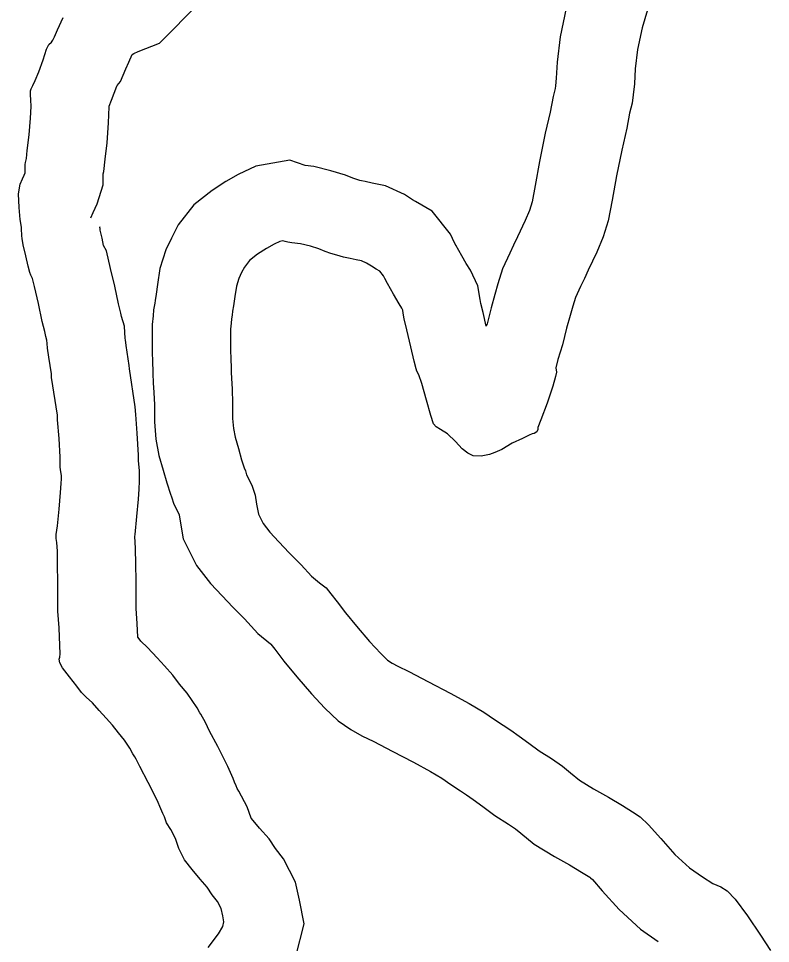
# Model space of a CAD drawing. Extents: x 1662474 to 1856135, y 779280 to 917889.
# Drawn here: x 1742326 to 1743047, y 797724 to 798611 of the extents above; entities that cross this region are included whole.
import ezdxf

# ---------------------------------------------------------------- set-up
doc = ezdxf.new("R2010")
doc.units = 0
doc.layers.add('Exist Hydrographic Lake Shore', color=7, linetype='Continuous')
doc.layers.add('Old_Level_44', color=7, linetype='Continuous')

msp = doc.modelspace()

# ---------------------------------------------------------------- linework, layer by layer
at = {"layer": 'Exist Hydrographic Lake Shore'}
for points in [[(1742929.38, 798618.88), (1742924.12, 798601.56), (1742919.62, 798580.81), (1742917.5, 798562.44), (1742916.75, 798548), (1742915.75, 798537.56), (1742914.62, 798529.38), (1742912.25, 798519.94), (1742909.62, 798505.5), (1742904.62, 798484.5), (1742899.62, 798459.81), (1742895.5, 798436.5), (1742891.5, 798416.81), (1742886.88, 798401.31), (1742880.75, 798386.62), (1742872.62, 798369.56), (1742869, 798361.69), (1742865.25, 798353.81), (1742860.38, 798343.31), (1742857.75, 798335.19), (1742855.38, 798326.25), (1742851.88, 798313.94), (1742847.75, 798297.88), (1742843.5, 798284), (1742841.62, 798276.12), (1742842, 798271.94), (1742841.12, 798267.75), (1742838.75, 798258.25), (1742833.25, 798242), (1742827.25, 798226), (1742824.38, 798218.88), (1742824.12, 798216.81), (1742823.25, 798214.69), (1742820.62, 798213.12), (1742818.88, 798212.62), (1742816, 798211.56), (1742809.62, 798208.12), (1742799.75, 798203.69), (1742789.75, 798197.88), (1742783.12, 798194.75), (1742777.88, 798192.94), (1742770, 798191.38), (1742762.38, 798191.62), (1742757.12, 798194.25), (1742751.62, 798198.44), (1742745.38, 798205.25), (1742737.75, 798212.62), (1742731.12, 798216.81), (1742726.75, 798219.44), (1742724.38, 798222.31), (1742721.75, 798230.44), (1742717.5, 798245.12), (1742713.12, 798260.88), (1742710.25, 798269.31), (1742708.38, 798272.69), (1742707.62, 798275.06), (1742705.75, 798282.44), (1742702.38, 798296.06), (1742698.62, 798312.31), (1742696.25, 798322.81), (1742695.25, 798328.38), (1742694.75, 798331.25), (1742693.88, 798333.06), (1742691.25, 798337.25), (1742686, 798346.44), (1742680.25, 798356.69)], [(1742328, 798451.94), (1742330.38, 798456.94), (1742332, 798460.38), (1742332.75, 798462.75), (1742332.75, 798465.88), (1742332.75, 798468), (1742333, 798470.62), (1742333.25, 798472.69), (1742334.12, 798476.38), (1742334.88, 798484.25), (1742336.75, 798499.19), (1742338, 798515.25), (1742338.5, 798526.25), (1742338.25, 798532.81), (1742338, 798537.56), (1742338, 798541.19), (1742338.75, 798543.31), (1742340.12, 798546.44), (1742342.5, 798551.19), (1742345.88, 798559.56), (1742350.12, 798570.88), (1742353.5, 798581.12), (1742355.62, 798585.81), (1742358, 798587.94), (1742359.5, 798589.75), (1742360.88, 798592.94), (1742364, 798599.75), (1742369.25, 798611.56)], [(1742329.38, 798410.75), (1742328.25, 798418.12), (1742327.25, 798429.69), (1742326.5, 798442.81), (1742328, 798451.94)], [(1742508.38, 797720.5), (1742518.12, 797733.62), (1742522.25, 797740.69), (1742523.38, 797745.19), (1742522.25, 797750.94), (1742520.75, 797758), (1742517.25, 797764.81), (1742512.25, 797771.12), (1742507.25, 797778.5), (1742500.5, 797786.12), (1742492.88, 797795.31), (1742485.5, 797804.75), (1742480.25, 797815.5), (1742476.88, 797825.19), (1742472.38, 797833.62), (1742468.5, 797840.19), (1742466.38, 797845.69), (1742464.75, 797849.06), (1742463, 797853.56), (1742459.25, 797861.94), (1742450.88, 797878.75), (1742442.75, 797894), (1742439.38, 797901.06), (1742438, 797903.44), (1742436.12, 797906.06), (1742433.25, 797911.56), (1742428, 797919.19), (1742422.25, 797926.25), (1742416.5, 797933.62), (1742410.5, 797940.44), (1742403.88, 797947.75), (1742397.38, 797954.88), (1742391.25, 797960.38), (1742386.88, 797964.81), (1742382.38, 797970.88), (1742375.25, 797980.06), (1742368.75, 797988.44), (1742366.12, 797993.44), (1742365.62, 797996.88), (1742366.12, 797998.69), (1742366.38, 798002.12), (1742366.12, 798010), (1742365.38, 798026.75), (1742364.25, 798042.81), (1742364.25, 798051.19), (1742364.25, 798054.62), (1742364.25, 798056.69), (1742364.25, 798059.56), (1742364.25, 798063.5), (1742364.25, 798071.69), (1742364, 798086.12), (1742363.75, 798100.25), (1742363.25, 798108.69), (1742362.75, 798112.31), (1742362.75, 798116.25), (1742363.75, 798124.69), (1742365.38, 798140.44), (1742366.62, 798156.44), (1742367.38, 798165.12), (1742367.62, 798169.56), (1742367.62, 798172.69), (1742367.12, 798176.38), (1742366.38, 798180.88), (1742366.38, 798190.31), (1742365.38, 798208.38), (1742364, 798226.25), (1742363.75, 798230.69), (1742358.25, 798266.69), (1742358, 798270.06), (1742355.62, 798286.06), (1742354.25, 798294.75), (1742354, 798299.19), (1742353.75, 798302.62), (1742352.75, 798306.06), (1742351.62, 798310.75), (1742349.25, 798320.5), (1742345.62, 798337.56), (1742341.75, 798353.81), (1742339.88, 798361.69), (1742338.25, 798364.81), (1742337.25, 798367.19), (1742335.62, 798373.25), (1742333.5, 798383.19), (1742330.88, 798393.69), (1742329.88, 798400), (1742329.62, 798402.38), (1742329.62, 798404.75), (1742329.38, 798407.06), (1742329.38, 798410.75)], [(1742680.25, 798356.69), (1742677.62, 798361.44), (1742676.38, 798364.06), (1742672.88, 798368.5), (1742669.25, 798370.62), (1742664.75, 798373.25), (1742660, 798376.38), (1742655.38, 798378.5), (1742650.12, 798379.5), (1742644.25, 798380.81), (1742638, 798381.88), (1742631.75, 798383.75), (1742626, 798385.56), (1742620.38, 798387.38), (1742614.38, 798390), (1742606.25, 798392.38), (1742596.75, 798394.75), (1742588.38, 798395.56), (1742584.5, 798396.31), (1742582.12, 798396.88), (1742580, 798397.62), (1742577.12, 798397.12), (1742571.62, 798394.5), (1742564.25, 798390.31), (1742555.62, 798384.75), (1742548, 798378.75), (1742543, 798372.44), (1742540.38, 798367.19), (1742537.75, 798361.69), (1742535.38, 798354.06), (1742533.88, 798344.38), (1742532.5, 798335.44), (1742531.75, 798330.19), (1742531.25, 798326.5), (1742530.62, 798322.81), (1742530.38, 798318.88), (1742529.62, 798312.88), (1742529.62, 798305.25), (1742529.62, 798293.94), (1742529.88, 798283.75), (1742530.38, 798276.94), (1742530.38, 798271.94), (1742530.62, 798265.62), (1742531.25, 798255.94), (1742531.75, 798241.75), (1742531.75, 798227.31), (1742532.5, 798217.88), (1742534.12, 798209.44), (1742537.25, 798198.69), (1742540.38, 798187.69), (1742542.75, 798180.31), (1742544, 798177.19), (1742545.12, 798173.5), (1742547.25, 798169.31), (1742550.38, 798162.5), (1742553.25, 798154.06), (1742554.75, 798145.44), (1742556.38, 798135.69), (1742560.88, 798126.75), (1742567.38, 798118.38), (1742576.12, 798109.19), (1742586, 798098.69), (1742597.38, 798087.12), (1742607.25, 798076.38), (1742615.12, 798070.06), (1742621.25, 798065.12), (1742626, 798059.56), (1742632, 798051.69), (1742639.88, 798041.19), (1742650.38, 798028.38), (1742663, 798013.94), (1742673.75, 798002.38), (1742680.25, 797996.06), (1742684.5, 797993.19), (1742690, 797990.06), (1742700.75, 797985.06), (1742719.38, 797975.06), (1742740.38, 797964.31), (1742758.5, 797954.31), (1742772.38, 797946.19), (1742782.62, 797939.12), (1742791, 797933.62), (1742798.38, 797928.88), (1742806.25, 797923.12), (1742815.75, 797916.31), (1742825.62, 797908.94), (1742837.25, 797901.56), (1742847.75, 797894.5), (1742855.62, 797887.94), (1742864.25, 797880.88), (1742877.62, 797872.69), (1742892.12, 797864.81), (1742905.25, 797856.69), (1742915.12, 797850.69), (1742922.25, 797845.69), (1742930.38, 797838.06), (1742942, 797824.94), (1742955.62, 797809.75), (1742969.5, 797796.88), (1742982.12, 797788.19)], [(1742982.12, 797788.19), (1742992.12, 797781.88), (1742999.62, 797778.75), (1743005.75, 797775.06), (1743013.38, 797766.94)], [(1743013.38, 797766.94), (1743025.12, 797750.94), (1743037.75, 797732.31), (1743047.25, 797717.62)]]:
    msp.add_lwpolyline(points, dxfattribs=at)
at = {"layer": 'Old_Level_44'}
for points in [[(1742395.75, 798419.76), (1742398.15, 798424.82), (1742401.98, 798432.93), (1742407.75, 798451.19), (1742407.75, 798461.8), (1742408.3, 798464.1), (1742409.43, 798476.02), (1742411.39, 798491.6), (1742412.87, 798510.64), (1742413.56, 798525.97), (1742413.53, 798526.8), (1742415.77, 798532.35), (1742420.88, 798545.95), (1742421.06, 798546.5), (1742424.12, 798550.19), (1742429.4, 798562.45), (1742432.36, 798568.88), (1742435.52, 798576), (1742437.15, 798577.02), (1742441.32, 798578.91), (1742461.64, 798587.14), (1742500.12, 798625.62)], [(1742851.47, 798620.42), (1742845.55, 798593.1), (1742842.72, 798568.7), (1742841.94, 798553.52), (1742841.24, 798546.25), (1742840.89, 798543.67), (1742838.91, 798535.82), (1742836.2, 798520.9), (1742831.37, 798500.63), (1742825.93, 798473.79), (1742821.81, 798450.5), (1742818.67, 798435.04), (1742816.13, 798426.54), (1742812.24, 798417.2), (1742804.7, 798401.37), (1742801.08, 798393.49), (1742797.38, 798385.73), (1742790.42, 798370.74), (1742785.77, 798356.36), (1742783.06, 798346.14), (1742779.47, 798333.52), (1742775.53, 798318.2), (1742774.8, 798315.78), (1742771.74, 798329.02), (1742769.77, 798337.73), (1742769.1, 798341.44), (1742766.85, 798354.42), (1742759.62, 798369.39), (1742755.61, 798375.79), (1742751.27, 798383.39), (1742745.66, 798393.38)], [(1742745.89, 798392.96), (1742744.36, 798395.73), (1742740.47, 798403.91), (1742723, 798426.05), (1742707.11, 798435.37), (1742704.28, 798437.02), (1742696.47, 798442.15), (1742678.38, 798450.47), (1742665.32, 798452.95), (1742658.72, 798454.43), (1742655.12, 798455.04), (1742653.8, 798455.44), (1742648.78, 798457.02), (1742646.97, 798457.6), (1742640.03, 798460.64), (1742625.87, 798464.78), (1742609.54, 798468.86), (1742601.22, 798469.67), (1742586.47, 798474.88), (1742554.12, 798469.25), (1742536.91, 798461.04), (1742525.38, 798454.49), (1742512.01, 798445.87), (1742494.69, 798432.24), (1742479.39, 798412.92), (1742472.99, 798400.11), (1742467.74, 798389.13), (1742462.11, 798371.05), (1742459.75, 798355.82), (1742458.31, 798346.44), (1742457.47, 798340.53), (1742457.1, 798337.81), (1742456.02, 798331.48), (1742455.67, 798325.91), (1742454.62, 798317.54), (1742454.62, 798305.25), (1742454.62, 798293.02), (1742454.94, 798280.08), (1742455.38, 798274.19), (1742455.38, 798270.45), (1742455.72, 798261.73), (1742456.34, 798252.2), (1742456.75, 798240.43), (1742456.75, 798224.34), (1742458.07, 798207.78), (1742461.14, 798191.84), (1742465.17, 798177.97), (1742468.59, 798165.94), (1742472.15, 798154.86), (1742473.19, 798152.28), (1742475.29, 798145.38), (1742479.7, 798136.69), (1742480.42, 798135.13), (1742480.81, 798132.85), (1742484.27, 798112.13), (1742497.16, 798086.52), (1742510.45, 798069.4), (1742521.65, 798057.63), (1742531.94, 798046.69), (1742543.01, 798035.44), (1742555.88, 798021.43), (1742568.14, 798011.61), (1742568.43, 798011.37), (1742572.17, 798006.46), (1742580.84, 797994.9), (1742593.13, 797979.91), (1742607.29, 797963.71), (1742620.13, 797949.9), (1742632.75, 797937.65), (1742644.9, 797929.43), (1742655.6, 797923.35), (1742667.17, 797917.97), (1742684.54, 797908.64), (1742705.16, 797898.08), (1742721.43, 797889.11), (1742732.09, 797882.86), (1742740.76, 797876.89), (1742750.11, 797870.75), (1742755.92, 797867.01), (1742762.28, 797862.36), (1742771.45, 797855.79), (1742783.04, 797847.14), (1742796.22, 797838.77), (1742802.7, 797834.42), (1742807.86, 797830.11), (1742820.71, 797819.59), (1742840.13, 797807.71), (1742854.46, 797799.92), (1742866.04, 797792.75), (1742874.07, 797787.88), (1742874.81, 797787.36), (1742876.53, 797785.74), (1742886.01, 797775.03), (1742902.09, 797757.11), (1742922.49, 797738.18), (1742939.61, 797726.4)], [(1742592.41, 797712.11), (1742600.19, 797743.2), (1742595.74, 797765.93), (1742592.03, 797783.37), (1742580.6, 797805.62), (1742572.77, 797815.51), (1742566.61, 797824.59), (1742557.45, 797834.94), (1742551.29, 797842.36), (1742549.52, 797844.62), (1742545.79, 797855.35), (1742537.79, 797870.36), (1742536.23, 797872.99), (1742535.25, 797875.52), (1742533.59, 797878.97), (1742532.22, 797882.5), (1742527.07, 797894), (1742517.55, 797913.11), (1742509.71, 797927.82), (1742505.77, 797936.07), (1742501.11, 797944.12), (1742500.18, 797945.42), (1742497.61, 797950.34), (1742488.06, 797964.2), (1742480.91, 797972.99), (1742474.27, 797981.51), (1742466.44, 797990.4), (1742459.37, 797998.2), (1742450.26, 798008.18), (1742443.73, 798014.05), (1742442.13, 798016.21), (1742440.85, 798017.86), (1742440.26, 798031.05), (1742439.25, 798045.44), (1742439.25, 798051.19), (1742439.25, 798054.62), (1742439.25, 798056.69), (1742439.25, 798059.56), (1742439.25, 798063.5), (1742439.25, 798072.34), (1742438.99, 798087.44), (1742438.71, 798103.13), (1742438.05, 798114.33), (1742438.3, 798116.43), (1742440.07, 798133.67), (1742441.37, 798150.29), (1742442.19, 798159.79), (1742442.62, 798167.45), (1742442.62, 798177.75), (1742441.38, 798186.97), (1742441.38, 798192.39), (1742440.22, 798213.32), (1742438.84, 798231.24), (1742438.43, 798238.48), (1742432.83, 798275.13), (1742432.59, 798278.35), (1742429.76, 798297.43), (1742428.92, 798302.74), (1742428.85, 798304.02), (1742427.98, 798315.97), (1742425.26, 798325.3), (1742424.52, 798328.38), (1742422.38, 798337.17), (1742418.79, 798354.06), (1742414.71, 798371.2), (1742410.69, 798388.07), (1742408.08, 798393.1), (1742406.57, 798400.13), (1742404.62, 798407.92), (1742404.62, 798408.79), (1742404.38, 798411.1), (1742404.38, 798410.75)]]:
    msp.add_lwpolyline(points, dxfattribs=at)

doc.saveas('drawing.dxf')
